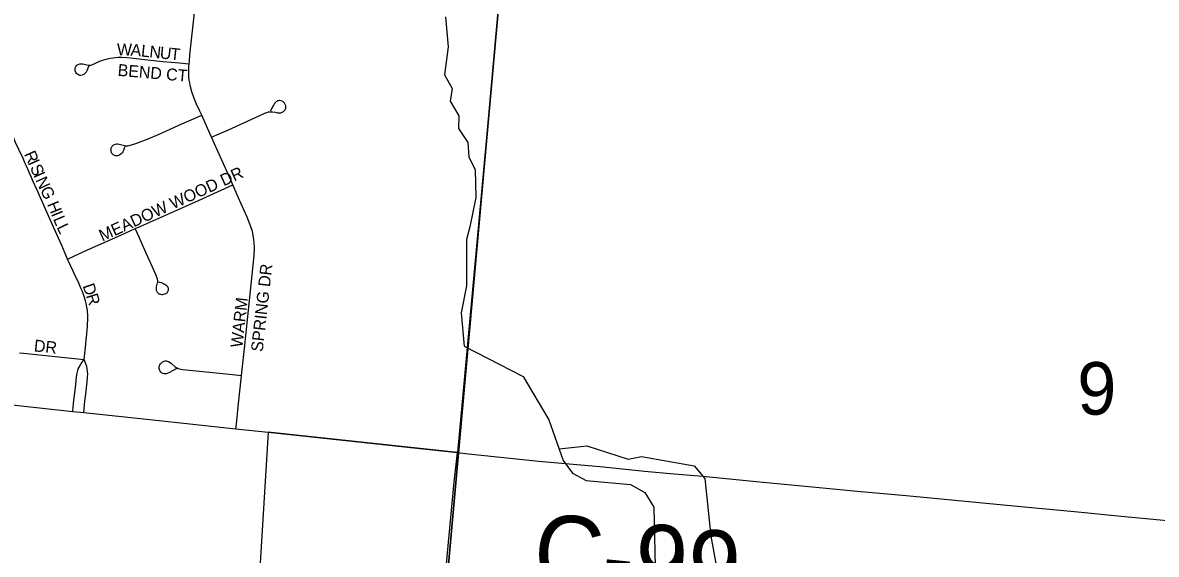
# Model space of a CAD drawing. Extents: x 1410790 to 1770854, y 448063 to 770588.
# Drawn here: x 1551035 to 1555803, y 667191 to 669428 of the extents above; entities that cross this region are included whole.
import ezdxf

# ---------------------------------------------------------------- set-up
doc = ezdxf.new("R2010")
doc.units = 0
for name, color, linetype in [('GM_X_City_Street', 7, 'Continuous'), ('GM_X_City_Street_Text', 7, 'Continuous'), ('GM_X_Corporation', 7, 'Continuous'), ('GM_X_County_Road', 7, 'Continuous'), ('GM_X_County_Road_Text', 7, 'Continuous'), ('GM_X_Minor_River', 7, 'Continuous'), ('GM_X_Section', 7, 'Continuous'), ('GM_X_Section_Text', 7, 'Continuous'), ('GM_X_Township_Road', 7, 'Continuous')]:
    doc.layers.add(name, color=color, linetype=linetype)

msp = doc.modelspace()

# ---------------------------------------------------------------- linework, layer by layer
at = {"layer": 'GM_X_City_Street'}
for points in [[(1551735.2, 669255.5), (1551736.1, 669266.9), (1551738.3, 669293.6), (1551756.5, 669457.7), (1551780.2, 669689.1), (1551787.8, 669767.4), (1551789, 669800.2), (1551787.6, 669826.3), (1551784.3, 669849), (1551778.2, 669877.9), (1551770.5, 669914)], [(1551312.7, 669247.3), (1551309.5, 669236.9), (1551305.7, 669228), (1551301.6, 669220.3), (1551296.7, 669213.9), (1551291.6, 669209.8), (1551285.6, 669207.1), (1551279.2, 669206), (1551275.5, 669206.3), (1551270.7, 669207.6), (1551266.9, 669209.9), (1551261.5, 669214.3), (1551258, 669219.4), (1551255.7, 669225.5), (1551255, 669231.9), (1551256.2, 669238.3), (1551259, 669244.2), (1551263.2, 669249.2), (1551268.6, 669253), (1551274.6, 669254.8), (1551281, 669255.3), (1551287.5, 669254.6), (1551304.1, 669251.2), (1551310.8, 669249.9), (1551316.5, 669249.6), (1551321, 669250.2), (1551325.9, 669251.6), (1551358.8, 669266.4), (1551370.3, 669270.9), (1551380.4, 669274), (1551402.6, 669279.3), (1551425.4, 669282.2), (1551437.1, 669283), (1551451.5, 669283.3), (1551473.3, 669282), (1551490.4, 669280.4), (1551500.1, 669279.2), (1551561.7, 669272.3), (1551624, 669265.5), (1551694.8, 669258.9), (1551735.2, 669255.5)], [(1551788.1, 669038.8), (1551780.2, 669056.3), (1551766.3, 669085.9), (1551754.5, 669112.9), (1551746.4, 669137.8), (1551740.7, 669158.8), (1551737.3, 669175.9), (1551735.3, 669187.1), (1551734.4, 669198.6), (1551733.4, 669221.5), (1551734.2, 669244.4), (1551735.2, 669255.5)], [(1551829.6, 668946.4), (1551861, 668960.2), (1551900.1, 668977.4), (1551981, 669014.7), (1552055.9, 669048.4), (1552062.3, 669051), (1552068.2, 669052.8), (1552072.4, 669053.6), (1552077.9, 669053.8), (1552085.4, 669053.1), (1552097.5, 669051.2), (1552107.2, 669049.6), (1552113.8, 669049), (1552117.2, 669049.2), (1552120.3, 669049.6), (1552123.2, 669050.6), (1552126.5, 669051.7), (1552132.2, 669055.1), (1552137, 669059.6), (1552139, 669062.5), (1552140.3, 669065.2), (1552141.1, 669068.4), (1552141.8, 669071.6), (1552141.7, 669074.6), (1552141.4, 669078.2), (1552140.6, 669081.5), (1552139.4, 669084.4), (1552136, 669090), (1552133.7, 669092.7), (1552129.6, 669096.4), (1552125.7, 669098.2), (1552120.2, 669099.8), (1552115.2, 669100.5), (1552112.7, 669100.4), (1552109.7, 669100), (1552106.4, 669099), (1552103.3, 669097.1), (1552100.9, 669095.5), (1552097.1, 669091.8), (1552094.4, 669088.1), (1552091.1, 669083.3), (1552087.5, 669077.1), (1552076.9, 669056.5)], [(1551223.8, 668434), (1551213.5, 668456.8), (1551199.1, 668490.7), (1551166.1, 668565.5), (1551132.7, 668640.5), (1551095.4, 668724.1), (1551078.3, 668762.5), (1551071.6, 668777.2), (1551063.7, 668794.9), (1551055.9, 668812.5), (1551050.9, 668824.3), (1551044.4, 668838.8), (1551038.1, 668853.5), (1551019.4, 668894.6), (1551005.2, 668924.8), (1550997.1, 668943), (1550990.1, 668958.1), (1550975.4, 668990.6), (1550967.7, 669008), (1550960.3, 669025), (1550952.6, 669042.1), (1550944.4, 669060.6), (1550935.5, 669079.2)], [(1551465.6, 668909.1), (1551462.4, 668899.9), (1551458.9, 668890.9), (1551456.2, 668885.1), (1551452.8, 668880.1), (1551448.9, 668876), (1551443.6, 668872), (1551437.7, 668869.2), (1551434.7, 668868.5), (1551431.3, 668868.1), (1551428.1, 668868.2), (1551424.8, 668868.8), (1551421.6, 668869.8), (1551418.7, 668871.3), (1551415.6, 668873.4), (1551413.3, 668875.4), (1551411.1, 668877.9), (1551409.1, 668880.8), (1551408, 668883.5), (1551407.1, 668886.7), (1551406.4, 668889.8), (1551406.3, 668893.2), (1551406.4, 668896.3), (1551407.1, 668899.7), (1551408.2, 668902.6), (1551409.6, 668905.7), (1551411.3, 668908.4), (1551413.6, 668911), (1551416, 668912.9), (1551418.8, 668914.9), (1551424.8, 668917.5), (1551431.3, 668918.5), (1551435.5, 668918.2), (1551441, 668917.5), (1551463.3, 668911.2), (1551468.1, 668910.4), (1551473, 668910.2), (1551477.7, 668910.4), (1551482.8, 668911.5), (1551510.9, 668920.4), (1551563.4, 668939.5), (1551608.8, 668959), (1551704.7, 669002.4), (1551752.9, 669023.4), (1551788.1, 669038.8)], [(1551829.6, 668946.4), (1551812.3, 668984.6), (1551788.1, 669038.8)], [(1551918.9, 668746.3), (1551911.5, 668763.4), (1551867.6, 668862.2), (1551829.6, 668946.4)], [(1551508.5, 668561.8), (1551531.9, 668572.2), (1551657.7, 668628.2), (1551774.4, 668680.5), (1551884.8, 668730.7), (1551918.9, 668746.3)], [(1551955.6, 667944.4), (1551967.5, 668056.9), (1551988.5, 668259.1), (1552008, 668448.2), (1552009.8, 668480.9), (1552009, 668503.8), (1552006.4, 668526.6), (1552001.6, 668549.1), (1551993.8, 668574.1), (1551979.5, 668610.7), (1551941.7, 668694.4), (1551918.9, 668746.3)], [(1551223.8, 668434), (1551250.7, 668446.3), (1551307.3, 668472.2), (1551448.1, 668534.8), (1551508.5, 668561.8)], [(1551604.6, 668338.6), (1551609.9, 668337.1), (1551617.1, 668334.9), (1551624.6, 668332), (1551629.3, 668329.9), (1551633.4, 668327.9), (1551638.5, 668324.4), (1551642.5, 668320.5), (1551644.2, 668318.1), (1551645.7, 668314.9), (1551646.7, 668312), (1551647.2, 668308.9), (1551647.3, 668305.4), (1551646.8, 668301.7), (1551646, 668299), (1551644.7, 668296.4), (1551643, 668293.3), (1551640.6, 668290.6), (1551638.3, 668288.7), (1551635.6, 668287.1), (1551632.5, 668285.6), (1551626.1, 668284), (1551622.1, 668283.6), (1551619.5, 668283.9), (1551616.5, 668284.3), (1551612, 668285.5), (1551609.3, 668286.7), (1551605.8, 668289.4), (1551602.6, 668293.1), (1551599.3, 668298.8), (1551598.4, 668301.9), (1551597.8, 668305.1), (1551597.7, 668311.7), (1551598.4, 668316.3), (1551602.1, 668334.4), (1551602.7, 668339.4), (1551602.8, 668344.2), (1551602.3, 668348.7), (1551601.1, 668353.8), (1551593.8, 668372.2), (1551541.5, 668486.2), (1551524.5, 668525.3), (1551508.5, 668561.8)], [(1551293.6, 668011.2), (1551300, 668076), (1551301.9, 668095.3), (1551303, 668104.9), (1551304.1, 668117.9), (1551305.8, 668137.1), (1551307.2, 668149.9), (1551308.1, 668162.7), (1551308.8, 668175.5), (1551308.9, 668191.3), (1551308.6, 668200.7), (1551308, 668210), (1551307, 668219.2), (1551305.2, 668231.3), (1551302.1, 668246.4), (1551299, 668258.4), (1551296.5, 668267.4), (1551289.4, 668288.4), (1551284.7, 668300.2), (1551280.9, 668309.1), (1551277.2, 668318), (1551267.7, 668338.7), (1551256.1, 668363.1), (1551246.8, 668383.2), (1551236.3, 668406.4), (1551223.8, 668434)], [(1551021.9, 668039.1), (1551038, 668037.3), (1551172.1, 668023.8), (1551293.6, 668011.2)], [(1551245.7, 667792.8), (1551249.2, 667825.5), (1551258, 667906), (1551261.7, 667938.3), (1551263.4, 667954.3), (1551266.2, 667964.7), (1551268.8, 667972.1), (1551272.7, 667979.4), (1551281.2, 667993.8), (1551293.6, 668011.2)], [(1551292.1, 667787.8), (1551295.4, 667819.7), (1551296.9, 667835), (1551301.4, 667877), (1551304.6, 667906.3), (1551305.5, 667915.9), (1551307.6, 667936.5), (1551308.7, 667950.8), (1551308, 667961.2), (1551306.4, 667972.1), (1551304.5, 667981), (1551300.2, 667993.4), (1551293.6, 668011.2)], [(1551682.9, 667973.6), (1551650.2, 667955), (1551642.5, 667951.6), (1551638, 667950.7), (1551634.4, 667950.3), (1551629.6, 667950.7), (1551625.4, 667951.8), (1551621.3, 667953.9), (1551619.1, 667955.6), (1551616.1, 667958.2), (1551613.5, 667961.5), (1551611.5, 667964.6), (1551610, 667969), (1551609.2, 667973.1), (1551608.8, 667977.2), (1551609.2, 667981.6), (1551610.2, 667985.4), (1551611.7, 667989.3), (1551613.9, 667992.8), (1551616.7, 667996.2), (1551619.6, 667998.8), (1551623.6, 668001.3), (1551626.9, 668003), (1551630.7, 668004), (1551634.9, 668005), (1551638.5, 668005.2), (1551643, 668004.5), (1551646.3, 668003.3), (1551650.7, 668001.4), (1551660.4, 667993.9), (1551676, 667980.8), (1551680.4, 667977.7), (1551684.1, 667975.4), (1551688.4, 667973.6), (1551694.8, 667971.6), (1551700.8, 667970.1), (1551708.3, 667968.9), (1551848.8, 667954.7), (1551917.1, 667948.1), (1551955.6, 667944.4)], [(1551931.6, 667719.5), (1551933.6, 667739), (1551941.3, 667812.6), (1551946.5, 667864.8), (1551955.4, 667942.9), (1551955.6, 667944.4)], [(1550562.4, 667866.3), (1551015.7, 667817.5), (1551245.7, 667792.8)], [(1551245.7, 667792.8), (1551292.1, 667787.8)], [(1551292.1, 667787.8), (1551570.3, 667758), (1551931.6, 667719.5)], [(1551931.6, 667719.5), (1552066.9, 667705)]]:
    msp.add_lwpolyline(points, dxfattribs=at)
at = {"layer": 'GM_X_Corporation'}
msp.add_lwpolyline([(1556762.7, 669918.5), (1555730.4, 670019), (1555726.6, 669979.8), (1553106.2, 670256.6), (1552863.1, 667619.5), (1552066.9, 667705), (1551941.4, 665637.7)], dxfattribs=at)
at = {"layer": 'GM_X_County_Road'}
for points in [[(1552066.9, 667705), (1552822.6, 667624.6), (1552863.1, 667619.5)], [(1552863.1, 667619.5), (1552909.5, 667614.3), (1553206.4, 667583.8), (1553477.6, 667559.2), (1553650.6, 667541.9), (1553774.6, 667530.4), (1553895.4, 667519.7), (1554120.4, 667497.7), (1554296.5, 667481.1), (1554414, 667469.8), (1554544.5, 667457.3), (1554750.3, 667438.7), (1555263, 667389.7), (1555458.9, 667371), (1555654.8, 667351.8), (1555893.2, 667329.3)]]:
    msp.add_lwpolyline(points, dxfattribs=at)
at = {"layer": 'GM_X_Minor_River'}
for points in [[(1552813.5, 669452.8), (1552825, 669326.3), (1552808.7, 669208.5), (1552841.6, 669151.7), (1552832.5, 669097.8), (1552869.3, 669037), (1552868.2, 668982.9), (1552907, 668924), (1552911.8, 668863.8), (1552938.7, 668809.2), (1552940.5, 668693), (1552916.1, 668569.3), (1552901, 668515.5), (1552901.2, 668321.2), (1552879, 668207.5), (1552892.2, 668067), (1553139.5, 667939.7), (1553247.8, 667757.1), (1553308.4, 667585.5), (1553347.3, 667532.6), (1553404.6, 667501.4), (1553592.1, 667485.4), (1553651.4, 667452.2), (1553690.2, 667389.2), (1553696, 667076.5)], [(1553291, 667634.8), (1553407.5, 667647.6), (1553582.2, 667591.8), (1553638.4, 667602.7), (1553859.5, 667564), (1553904.4, 667511), (1553929.6, 667268), (1553963.8, 667077)]]:
    msp.add_lwpolyline(points, dxfattribs=at)
at = {"layer": 'GM_X_Section'}
for points in [[(1547947.2, 670798.4), (1553107.6, 670290.7), (1552631.5, 664977.8), (1547388.1, 665548.9)], [(1558388.2, 669799.1), (1557883.8, 664470.6), (1552631.5, 664977.8), (1553107.6, 670290.7)]]:
    msp.add_lwpolyline(points, close=True, dxfattribs=at)
at = {"layer": 'GM_X_Township_Road'}
msp.add_lwpolyline([(1552748.1, 666310.5), (1552754.8, 666397.2), (1552766.9, 666563.9), (1552776.2, 666678.2), (1552790.9, 666841.5), (1552798.3, 666923.2), (1552822.4, 667197.6), (1552849.7, 667494.7), (1552863.1, 667619.5)], dxfattribs=at)

# ---------------------------------------------------------------- texts
at = {"layer": 'GM_X_City_Street_Text'}
for s, rotation, p in [('W', 359.2603, (1551431.3, 669290.9)), ('A', 355.0549, (1551487.5, 669290.2)), ('L', 353.9223, (1551531.1, 669286.4)), ('N', 353.9318, (1551566.1, 669282.7)), ('U', 353.9349, (1551609.8, 669278.1)), ('T', 353.9223, (1551653.6, 669273.4)), ('BEND CT', 355.074, (1551433.1, 669205.2)), ('R', 293.8269, (1551039.7, 668875.8)), ('I', 293.8071, (1551055.7, 668839.6)), ('S', 293.8375, (1551064.6, 668819.5)), ('I', 293.8071, (1551078.8, 668787.3)), ('MEADOW WOOD DR', 24.5124, (1551370, 668506.7)), ('N', 294.2588, (1551087.9, 668766.8)), ('G', 296.1671, (1551106.7, 668725)), ('H', 292.3088, (1551136.5, 668664.6)), ('I', 292.2803, (1551153.2, 668623.9)), ('L', 292.8708, (1551161.8, 668603.1)), ('L', 295.7919, (1551176.6, 668568.1)), ('SPRING DR', 83.6581, (1552044.4, 668041.5)), ('D', 289.3406, (1551286.3, 668321.1)), ('R', 287.4902, (1551300.7, 668280)), ('WARM', 83.6582, (1551958.9, 668059.3)), ('DR', 353.9946, (1551080.4, 668045.6))]:
    msp.add_text(s, height=50, rotation=rotation, dxfattribs=at).set_placement(p)
at = {"layer": 'GM_X_County_Road_Text'}
msp.add_text('C-99', height=300, rotation=354.2576, dxfattribs=at).set_placement((1553173, 667069))
at = {"layer": 'GM_X_Section_Text'}
msp.add_text('9', height=221, rotation=0, dxfattribs=at).set_placement((1555470.6, 667779.2))

doc.saveas('drawing.dxf')
